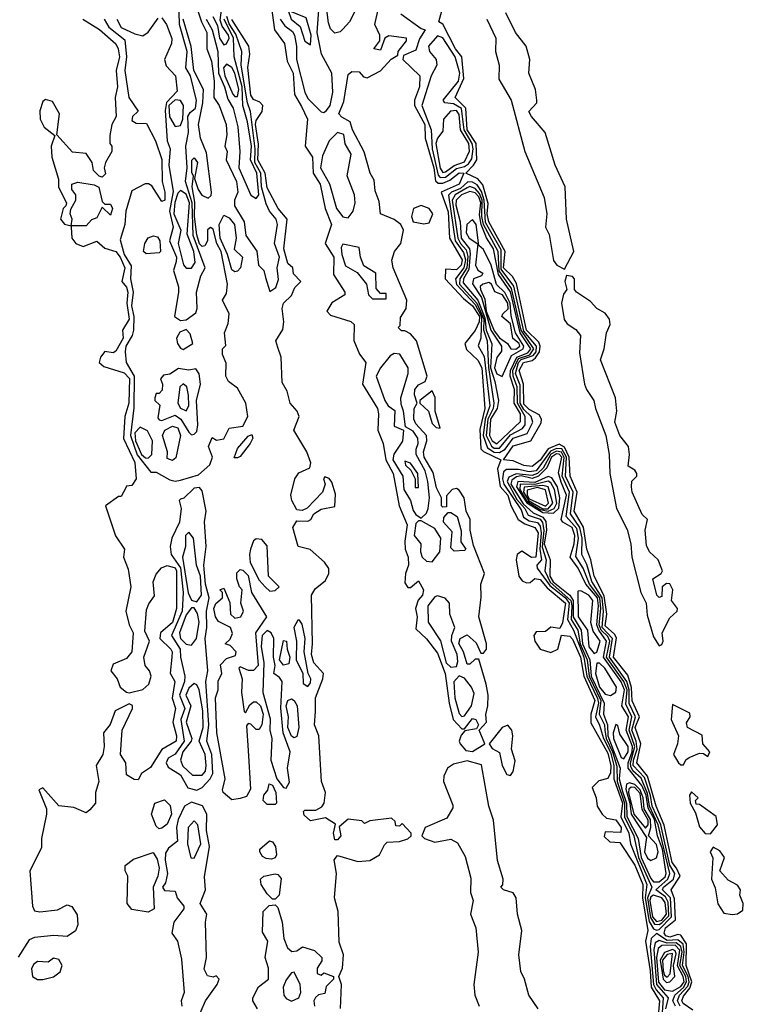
# Model space of a CAD drawing. Extents: x 2889633 to 3052318, y 540750 to 918690.
# Tile 618 of 656: x 2964250 to 2966927, y 857442 to 861083. Entities that reach past the tile are written whole.
import ezdxf

# ---------------------------------------------------------------- set-up
doc = ezdxf.new("R2010")
doc.units = 0

msp = doc.modelspace()

# ---------------------------------------------------------------- linework, layer by layer
at = {"layer": '0CON02XD'}
for points in [[(2965488.8, 861111.2), (2965470, 861075), (2965445, 861047.5), (2965435, 861037.5), (2965415, 861032.5), (2965399.3, 861049.3), (2965391.7, 861071.7), (2965372, 861225)], [(2964886, 861185), (2964922.5, 861075), (2964941.9, 861035), (2964942.5, 860975), (2964959.1, 860929.1), (2964969.2, 860855), (2964968, 860795), (2964988, 860765), (2965013.3, 860695), (2965016.4, 860656.4), (2965008.8, 860615), (2965016.7, 860595), (2965013.8, 860565), (2965052, 860485), (2965056.2, 860445), (2965044, 860415), (2965044, 860395), (2965080, 860335), (2965086.7, 860285), (2965126.8, 860226.8), (2965133.3, 860175), (2965153.3, 860155), (2965159.2, 860129.2), (2965175, 860077.5), (2965197.8, 860092.2), (2965207.4, 860122.6), (2965201.9, 860165), (2965210.9, 860205), (2965192.5, 860255), (2965203.8, 860325), (2965198.8, 860345), (2965174.2, 860374.2), (2965161.2, 860401.2), (2965144.6, 860465), (2965141.8, 860515), (2965119.1, 860555), (2965120.6, 860605), (2965103.4, 860743.4), (2965092.7, 860775), (2965069.5, 860915), (2965071.4, 860965), (2965049.7, 861029.8), (2965025, 861067.1), (2965015.4, 861095)], [(2965176.1, 861163.9), (2965192, 861045), (2965228.8, 860995), (2965238.8, 860928.8), (2965261.2, 860885), (2965265.9, 860805.9), (2965292, 860762), (2965314, 860715), (2965306, 860615), (2965333.3, 860575), (2965335.8, 860515.8), (2965360.8, 860475), (2965380, 860385), (2965403.3, 860325), (2965380, 860255), (2965412, 860205), (2965410, 860140), (2965452.5, 860075), (2965452.5, 860065), (2965404.4, 860035.6), (2965386.2, 860005), (2965400, 859990), (2965475, 859966.7), (2965486.7, 859955), (2965486.1, 859896.1), (2965506.4, 859846.4), (2965530, 859815), (2965517.5, 859735), (2965572.9, 859645), (2965577.5, 859625), (2965574.4, 859564.4), (2965594, 859515), (2965604.2, 859455), (2965631.4, 859405), (2965653.8, 859285), (2965682.5, 859215), (2965674.2, 859154.2), (2965676.2, 859125), (2965686.7, 859095), (2965687.5, 859065), (2965677.5, 859035), (2965675, 859000), (2965685, 858982.5), (2965695, 858982.5), (2965725, 859007.5), (2965743.3, 858975), (2965740, 858955), (2965724, 858936), (2965713.8, 858905), (2965720, 858875), (2965715, 858830), (2965755, 858793.3), (2965795, 858740), (2965824, 858665), (2965838.6, 858555), (2965852.9, 858495), (2965885, 858460), (2965895, 858460), (2965925, 858498), (2965937.5, 858495), (2965947.5, 858475), (2965940, 858460), (2965896.7, 858453.3), (2965882.9, 858437.1), (2965875.8, 858415), (2965878.6, 858405), (2965900.3, 858380.3), (2965925, 858376), (2965970, 858405), (2965950, 858455), (2965976.7, 858485), (2965973.9, 858513.9), (2965982, 858545), (2965982.5, 858585), (2965975.8, 858625), (2965948.3, 858718.3), (2965935, 858717.5), (2965915, 858700), (2965905, 858700), (2965892, 858745), (2965874.3, 858775.7), (2965878.8, 858795), (2965905, 858807.5), (2965938.3, 858778.3), (2965955, 858740), (2965965, 858740), (2965976.2, 858755), (2965976.2, 858775), (2965948, 858875), (2965957, 858947), (2965955.8, 858995), (2965968.8, 859035), (2965928.8, 859138.8), (2965915.8, 859195), (2965915.8, 859235), (2965901.2, 859265), (2965893.8, 859315), (2965875, 859343.3), (2965865, 859348.8), (2965850, 859345), (2965828.3, 859321.7), (2965828.3, 859281.7), (2965815, 859280), (2965810, 859285), (2965810, 859315), (2965791.2, 859351.2), (2965778.8, 859408.8), (2965745.8, 859465), (2965743.1, 859485), (2965756, 859525), (2965754, 859545), (2965715, 859588.8), (2965707.5, 859605), (2965708.8, 859645), (2965720, 859665), (2965710, 859695), (2965711.2, 859715), (2965725, 859732.5), (2965750, 859745), (2965756.7, 859765), (2965718, 859895), (2965695, 859921.2), (2965675, 859932.5), (2965662.5, 859932.5), (2965650, 859945), (2965657.5, 859952.5), (2965658.3, 859981.7), (2965678.8, 860015), (2965682, 860045), (2965630.8, 860165), (2965625.9, 860194.1), (2965636.7, 860225), (2965660, 860255), (2965670, 860305), (2965660, 860325), (2965635, 860343.8), (2965584.3, 860364.3), (2965580, 860410), (2965565, 860450), (2965560.7, 860489.3), (2965546.7, 860515), (2965523.9, 860593.9), (2965481.2, 860675), (2965472.5, 860705), (2965441.7, 860721.7), (2965430, 860735), (2965449.3, 860780.7), (2965465, 860880), (2965478.3, 860891.7), (2965505, 860890), (2965521.7, 860871.7), (2965535, 860867.5), (2965585, 860893.3), (2965623.6, 860936.4), (2965648.3, 860951.7), (2965650, 860965), (2965680, 861005), (2965680, 861015), (2965615, 861022.5), (2965600, 861015), (2965585, 860970), (2965560, 860975), (2965582.5, 861005), (2965582.5, 861025), (2965563.3, 861065), (2965577.5, 861125)], [(2964865, 859972.5), (2964901.7, 859998.3), (2964906.2, 860015), (2964904, 860075), (2964919.2, 860135), (2964936.2, 860165), (2964890.8, 860285), (2964887.6, 860405), (2964862.9, 860485), (2964869.7, 860535), (2964864.3, 860615), (2964874.3, 860665), (2964872.2, 860725), (2964880, 860740), (2964900, 860755), (2964904.2, 860784.2), (2964881.1, 860875), (2964864.3, 860905), (2964869.1, 860965), (2964841.1, 861065), (2964838.8, 861155)], [(2965005, 860990), (2965015, 860993.3), (2965024.3, 861015), (2965022.2, 861025), (2964998.7, 861058.7), (2964991.1, 861081.1), (2965000.8, 861155)], [(2965212.9, 861085), (2965230.3, 861060.3), (2965259.1, 861039.1), (2965265.8, 861025), (2965274, 860985), (2965274.2, 860935), (2965304, 860815), (2965315, 860791.2), (2965365, 860742.5), (2965375, 860740), (2965385, 860746.7), (2965398.8, 860765), (2965408.6, 860815), (2965403.8, 860885), (2965365.7, 860955.7), (2965350, 861035), (2965358.1, 861135)], [(2964483.3, 861085), (2964545, 861046), (2964605, 860993.3), (2964614.2, 860975), (2964618.6, 860945), (2964606, 860895), (2964612, 860835), (2964603.3, 860795), (2964606.7, 860725), (2964590, 860695), (2964583.3, 860655), (2964582.5, 860625), (2964590, 860615), (2964590, 860595), (2964567.5, 860555), (2964562.5, 860535), (2964566.7, 860513.3), (2964555, 860500), (2964543.6, 860503.6), (2964522.5, 860525), (2964517.5, 860555), (2964495, 860587.5), (2964445, 860592.5), (2964387.5, 860657.5), (2964397.5, 860735), (2964370.7, 860780.7), (2964345, 860787.5), (2964335, 860780), (2964324.1, 860745.9), (2964325.8, 860715), (2964340, 860685), (2964380, 860655), (2964366, 860615), (2964368.8, 860575), (2964393, 860493), (2964393.3, 860463.3), (2964422.5, 860405), (2964420, 860395)], [(2964562, 861085), (2964578.8, 861055), (2964638.8, 861008.8), (2964644.4, 860945), (2964639.2, 860895), (2964654, 860795), (2964687.5, 860745), (2964667.5, 860725), (2964665, 860710), (2964680.7, 860700.7), (2964718.3, 860698.3), (2964752.5, 860635), (2964775.9, 860565.9), (2964776.2, 860485), (2964786.7, 860445), (2964786.7, 860415), (2964775, 860410), (2964738, 860468), (2964725.8, 860475.8), (2964714.1, 860475.9), (2964665, 860450), (2964642.9, 860375), (2964638.1, 860325), (2964621.7, 860268.3), (2964636.7, 860215), (2964662, 860172), (2964659.1, 860125), (2964668.9, 860075), (2964662.9, 860025), (2964672.3, 859985), (2964670.8, 859935), (2964665.8, 859915), (2964641.9, 859875), (2964640, 859855), (2964643.8, 859815), (2964672.5, 859765), (2964672.2, 859647.8), (2964659.6, 859545), (2964684.1, 859474.1), (2964735, 859410), (2964755, 859410), (2964805, 859381.2), (2964825, 859376.2), (2964845, 859380)], [(2964608.8, 861085), (2964624.5, 861054.5), (2964675, 861030), (2964705, 861023.3), (2964725, 861036.7), (2964761.7, 861088.3)], [(2964775, 861090), (2964793.3, 861065), (2964812.7, 861012.7), (2964811.4, 860995), (2964785.5, 860935), (2964791.8, 860911.8), (2964825.7, 860875), (2964831.7, 860818.3), (2964792.9, 860777.1), (2964787.4, 860747.4), (2964795.6, 860635), (2964805.7, 860605), (2964800.8, 860545), (2964817.3, 860447.3), (2964803.3, 860375), (2964817.1, 860315), (2964804.4, 860265), (2964829.4, 860205), (2964828, 860188), (2964818.8, 860155), (2964837.5, 860095), (2964837.5, 860075), (2964822.5, 859985), (2964845, 859970), (2964865, 859972.5)], [(2964845, 859380), (2964910.6, 859399.4), (2964953.6, 859436.4), (2964962.5, 859465), (2964947.5, 859505), (2964961.7, 859538.3), (2964978.3, 859528.3), (2965005, 859532.5), (2965025, 859572.5), (2965075, 859580), (2965093.3, 859615), (2965086.7, 859665), (2965055, 859720), (2965022.5, 859745), (2965012.5, 859765), (2965013, 859813), (2965000, 859845), (2965000, 859865), (2965011.7, 859878.3), (2965007.5, 859925), (2965021.2, 859958.8), (2965024, 859995), (2965000, 860045), (2965015, 860070), (2965018, 860105), (2964994.6, 860225), (2964978.5, 860255), (2964965, 860308), (2964955, 860314), (2964944.4, 860305.6), (2964944.3, 860265), (2964935, 860246), (2964925, 860244.2), (2964915, 860254), (2964905, 860287.5), (2964896.9, 860355), (2964897.8, 860407.8), (2964888, 860465), (2964892.5, 860505), (2964887, 860517), (2964886.7, 860563.3), (2964895, 860572.5), (2964908, 860555), (2964896.2, 860495), (2964910, 860455), (2964923.9, 860433.9), (2964946.8, 860423.2), (2964957.5, 860432.5), (2964959.4, 860445), (2964940.6, 860590.6), (2964918.8, 860645), (2964911.2, 860695), (2964927.1, 860775), (2964929.2, 860825), (2964894.4, 860895), (2964883.8, 860983.8), (2964854.6, 861085)], [(2964939.4, 861085), (2964961.9, 861045), (2964982.9, 860965), (2964985.5, 860885), (2965007.8, 860835), (2965019.1, 860789.1), (2965038.8, 860755), (2965056.3, 860686.3), (2965064, 860595), (2965060.8, 860535), (2965105, 860433.8), (2965125, 860422), (2965134.2, 860435), (2965127.5, 860515), (2965103.3, 860565), (2965107.6, 860615), (2965092.9, 860705), (2965075.5, 860765), (2965072.2, 860835), (2965042.5, 860945), (2965040.8, 861015), (2965005.8, 861085)], [(2964964.4, 861094.4), (2964981.2, 861061.2), (2964989.4, 861015), (2965005, 860990)], [(2965325, 860990), (2965328.1, 861025), (2965310, 861090), (2965243.3, 861116.7), (2965253.8, 861085), (2965287.5, 861057.5), (2965305, 861003.3), (2965325, 860990)], [(2965660, 861105), (2965735, 861050), (2965750, 861045), (2965728.3, 861011.7), (2965715, 860970), (2965670, 860950), (2965667.5, 860935), (2965730, 860875), (2965729.2, 860835), (2965710.8, 860785), (2965710, 860765), (2965747.9, 860695), (2965750, 860645), (2965782.3, 860535), (2965787.3, 860487.3), (2965798.1, 860478.1), (2965815, 860478.1), (2965840.4, 860489.6), (2965875, 860516.9), (2965892.5, 860515), (2965875, 860474.4), (2965808.8, 860445), (2965835, 860372.5), (2965839.4, 860275), (2965886.1, 860195), (2965882.9, 860175), (2965865, 860158), (2965825, 860160), (2965823.3, 860125), (2965891.3, 860051.3), (2965925, 860024.4), (2965951, 859985), (2965949.7, 859965), (2965935, 859933.3), (2965896.2, 859885), (2965903.2, 859863.2), (2965945, 859823.8), (2965958.9, 859795), (2965970.9, 859645), (2965952.3, 859567.7), (2965955.6, 859495.6), (2965965.4, 859485.4), (2966030, 859455), (2966017.6, 859422.4), (2966026.9, 859356.9), (2966055.4, 859325), (2966066.4, 859286.4), (2966094.2, 859235), (2966118.5, 859218.5), (2966155.4, 859205.4), (2966167.8, 859185), (2966158.8, 859095), (2966143.6, 859093.6), (2966107, 859117), (2966090, 859105), (2966086.7, 859085), (2966095.6, 859025), (2966108, 859008), (2966125, 859000), (2966138.3, 859001.7), (2966155, 859016), (2966175, 859012.9), (2966201.4, 858981.4), (2966268.8, 858925), (2966258.1, 858851.9), (2966248, 858832), (2966215, 858836.7), (2966195, 858820), (2966160.9, 858819.1), (2966151.9, 858805), (2966155.6, 858785), (2966175, 858754.4), (2966215, 858742.7), (2966240, 858755), (2966253.6, 858806.4), (2966285, 858802.5), (2966295, 858792.5), (2966324.3, 858725.7), (2966336.5, 858655), (2966377.5, 858565), (2966362.5, 858515), (2966362.1, 858482.1), (2966425, 858370.8), (2966436.1, 858323.9), (2966435, 858297.5), (2966425, 858276.7), (2966392.5, 858267.5), (2966367, 858243), (2966381.9, 858205), (2966385.5, 858175), (2966404.6, 858144.6), (2966420, 858130), (2966455, 858124.2), (2966474.3, 858095), (2966473.3, 858076.7), (2966415, 858080), (2966412.1, 858062.1), (2966432.4, 858042.4), (2966470, 858040), (2966525, 857956.2), (2966554.4, 857885), (2966553.9, 857835), (2966572.9, 857715), (2966564.3, 857675), (2966582.5, 857565), (2966585.3, 857505.3), (2966616.9, 857455), (2966610, 857385)], [(2966678.9, 857945), (2966663.6, 857966.4), (2966634.2, 858104.2), (2966603.8, 858175), (2966572.5, 858285), (2966532.5, 858335), (2966548.1, 858405), (2966526.4, 858465), (2966542.7, 858505), (2966515, 858563.8), (2966513.4, 858613.4), (2966498.9, 858658.9), (2966446.7, 858725), (2966456.9, 858796.9), (2966450.4, 858810.4), (2966415, 858841.2), (2966421.8, 858885), (2966412.1, 858952.1), (2966374.6, 859025), (2966363.1, 859085), (2966348.1, 859125), (2966336, 859206), (2966300.9, 859265), (2966311.5, 859335), (2966285.6, 859395), (2966282.1, 859465), (2966265, 859502.5), (2966245, 859513.1), (2966204.1, 859495.9), (2966175, 859453.3), (2966145, 859430), (2966115, 859434.4), (2966075, 859451.2), (2966040, 859455), (2966075, 859507.5), (2966141.2, 859525), (2966178.5, 859591.5), (2966180, 859605), (2966171.7, 859621.7), (2966135, 859641.5), (2966115, 859660.8), (2966113.9, 859735), (2966097.3, 859785), (2966112.9, 859815), (2966145, 859822.9), (2966157.6, 859832.4), (2966172.7, 859855), (2966175.6, 859875), (2966170.7, 859890.7), (2966125, 859934.4), (2966087.1, 860107.1), (2966073.1, 860133.1), (2966038.9, 860165), (2966045.9, 860225.9), (2965984.7, 860335), (2965979.2, 860365), (2965982.7, 860402.7), (2965962.5, 860472.5), (2965944.6, 860494.6), (2965900, 860515), (2965928.6, 860545), (2965941.1, 860565), (2965938.2, 860625), (2965905.4, 860675), (2965899.6, 860755), (2965860.6, 860795), (2965892.9, 860865), (2965885.6, 860945), (2965861.9, 860975), (2965815, 861066.7), (2965800, 861075), (2965811.2, 861115)], [(2965977.5, 861085), (2966011.2, 861015), (2966010, 860965), (2966023.3, 860915), (2966022.7, 860862.7), (2966067.5, 860785), (2966118, 860595), (2966190, 860425), (2966200, 860365), (2966194.4, 860315), (2966208.9, 860288.9), (2966225, 860192.5), (2966236.7, 860175), (2966265, 860160)], [(2966265, 860160), (2966300, 860225), (2966272, 860345), (2966268, 860465), (2966230, 860545), (2966193.8, 860665), (2966142.5, 860725), (2966133.6, 860743.6), (2966162.5, 860775), (2966163.3, 860785), (2966157.5, 860825), (2966133.3, 860885), (2966137.5, 860935), (2966123.3, 860985), (2966083.8, 861035), (2966048.3, 861108.3)], [(2965344.4, 858524.4), (2965344.5, 858575.5), (2965371.2, 858645), (2965373.3, 858665), (2965337.5, 858705), (2965328.6, 858735), (2965332.9, 858775), (2965328.8, 858955), (2965342.3, 858977.7), (2965380.7, 859009.3), (2965393.3, 859035), (2965393, 859053), (2965377, 859077), (2965324.1, 859124.1), (2965280, 859135), (2965260, 859205), (2965275, 859230), (2965315, 859228.8), (2965326.2, 859235), (2965337.5, 859255), (2965365, 859273.3), (2965415, 859282.5), (2965417.7, 859327.7), (2965405, 859372.5), (2965395, 859386.2), (2965378.3, 859391.7), (2965373.3, 859385), (2965380, 859365), (2965370, 859335), (2965313.6, 859276.4), (2965295, 859267.5), (2965275, 859270), (2965256.7, 859305), (2965253.3, 859325), (2965268, 859385), (2965282.7, 859407.3), (2965323.3, 859425), (2965326.1, 859443.9), (2965312, 859485), (2965263.3, 859565), (2965283.8, 859615), (2965276.2, 859635), (2965250, 859665), (2965239.5, 859709.5), (2965220.7, 859740.7), (2965216.7, 859835), (2965205, 859870), (2965197.5, 859895), (2965223, 859937), (2965226.7, 859965), (2965221.2, 860015), (2965225.8, 860034.2), (2965255, 860063.3), (2965267.5, 860092.5), (2965290, 860115), (2965263, 860143), (2965260, 860165), (2965241.2, 860181.2), (2965226.2, 860235), (2965238.8, 860345), (2965206, 860385), (2965165, 860461.2), (2965157.5, 860515), (2965130.4, 860565), (2965132.9, 860622.9), (2965121.8, 860695), (2965125, 860710), (2965147.1, 860742.9), (2965148.6, 860765), (2965138.2, 860778.2), (2965115, 860787.5), (2965105, 860803.3), (2965094.2, 860905.8), (2965100.8, 860955), (2965097.5, 860985), (2965035, 861083.8)], [(2965805, 860499.4), (2965825, 860500.9), (2965865, 860532.3), (2965895, 860539.6), (2965909.9, 860550.1), (2965922, 860568), (2965927.1, 860605), (2965924.1, 860625), (2965893.5, 860675), (2965884.1, 860754.1), (2965855, 860771.5), (2965822.5, 860775), (2965816.7, 860785), (2965872.7, 860855), (2965877.7, 860885), (2965860.8, 860945), (2965815, 861016.2), (2965795, 861023.3), (2965762, 860985), (2965766.2, 860965), (2965790, 860935), (2965792.5, 860915), (2965772, 860875), (2965737.1, 860765), (2965771.9, 860675), (2965775.4, 860605), (2965798.3, 860508.3), (2965805, 860499.4)], [(2965055, 860798.8), (2965060, 860825), (2965045.4, 860885), (2965035, 860906), (2965015, 860918.8), (2965003.1, 860905), (2965008.9, 860875), (2965037.9, 860807.9), (2965045, 860798.8), (2965055, 860798.8)], [(2964825, 860688), (2964845, 860691.2), (2964853.1, 860715), (2964855.6, 860765), (2964845, 860784.3), (2964825, 860786.2), (2964801.2, 860765), (2964803.6, 860723.6), (2964825, 860688)], [(2965815, 860518.1), (2965825, 860520), (2965856.4, 860543.6), (2965895, 860557.1), (2965913.4, 860596.6), (2965911.3, 860625), (2965880.8, 860675), (2965875, 860732.5), (2965865, 860747.1), (2965843.3, 860745), (2965817.5, 860715), (2965815, 860670), (2965795.6, 860644.4), (2965789.5, 860625), (2965805, 860533.8), (2965815, 860518.1)], [(2965465, 860350), (2965483.8, 860375), (2965491.2, 860405), (2965488.8, 860435), (2965461.2, 860505), (2965476, 860585), (2965454.1, 860624.1), (2965448.3, 860658.3), (2965425, 860666), (2965394.6, 860635.4), (2965370.2, 860579.8), (2965362.9, 860535), (2965395.5, 860475.5), (2965421.2, 860385), (2965445, 860353.3), (2965465, 860350)], [(2964420, 860395), (2964410, 860385), (2964400, 860345), (2964415, 860326.7), (2964440, 860320), (2964443.8, 860345), (2964436.7, 860365), (2964438.3, 860381.7), (2964457.5, 860415), (2964457.5, 860435), (2964442.5, 860455), (2964442.5, 860475), (2964465, 860482.5), (2964525, 860472.5), (2964543, 860463), (2964555, 860410), (2964565, 860400), (2964585, 860400), (2964592.5, 860385), (2964585, 860360), (2964555, 860390), (2964535, 860350), (2964515, 860342.5), (2964495, 860320), (2964440, 860320), (2964440, 860315), (2964442.5, 860275), (2964456.7, 860255), (2964485, 860244.4), (2964535, 860263.8), (2964565, 860238), (2964605.5, 860225.5), (2964621.9, 860205), (2964639.2, 860165), (2964627.5, 860115), (2964645, 860093.3), (2964649.5, 860075), (2964645.5, 860034.5), (2964654.5, 859975.5), (2964630, 859935), (2964632, 859905), (2964605, 859856.7), (2964595, 859851.2), (2964564.2, 859855.8), (2964548, 859835), (2964543.3, 859815), (2964560.6, 859800.6), (2964636.3, 859776.3), (2964655.4, 859755.4), (2964653.1, 859665), (2964639.2, 859615), (2964633.8, 859533.8), (2964676, 859445), (2964680, 859385), (2964665, 859360), (2964645, 859357.5), (2964641.7, 859351.7), (2964625, 859320), (2964615, 859320), (2964567.5, 859285), (2964604.1, 859174.1), (2964637.5, 859125), (2964633.8, 859095), (2964650.9, 859050.9), (2964660.6, 858985), (2964642.5, 858895), (2964654.5, 858844.5), (2964668.8, 858815), (2964664.2, 858745), (2964645, 858720), (2964595, 858700), (2964586.7, 858675), (2964610, 858645), (2964621.2, 858615), (2964645, 858596.2), (2964655, 858593.3), (2964705, 858606), (2964727.5, 858625), (2964736.2, 858655), (2964730, 858675), (2964714.4, 858694.4), (2964708.9, 858725), (2964730, 858785), (2964712, 858822), (2964719.3, 858900.7), (2964726.8, 858923.2), (2964748.3, 858951.7), (2964743.9, 859003.9), (2964755, 859032.5), (2964773.8, 859056.2), (2964795, 859063.8), (2964825, 859055.7), (2964829.4, 859045), (2964829.4, 858905), (2964815, 858854), (2964770, 858815), (2964767.5, 858795), (2964808.8, 858755), (2964814, 858745), (2964812, 858725), (2964806.4, 858666.4), (2964823.3, 858635), (2964814, 858574), (2964826.2, 858535), (2964816, 858485), (2964829.4, 858435), (2964828, 858415), (2964775.7, 858384.3), (2964733, 858317), (2964700, 858295), (2964688.3, 858271.7), (2964673, 858273), (2964645, 858290), (2964642.5, 858335), (2964622.5, 858365), (2964628.8, 858455), (2964666.7, 858535), (2964667, 858547), (2964655, 858552.5), (2964603.1, 858526.9), (2964584.2, 858475.8), (2964560, 858445), (2964562.5, 858395), (2964557.5, 858365), (2964532.5, 858325), (2964542.5, 858265), (2964530, 858225), (2964530, 858185), (2964509.3, 858160.7), (2964495, 858150), (2964449.3, 858169.3), (2964395, 858176.2), (2964335, 858242.5), (2964320, 858235), (2964348.8, 858165), (2964348.8, 858145), (2964330, 858055), (2964329.7, 858020.3), (2964287.5, 857935), (2964296.7, 857805), (2964305, 857787.5), (2964323.9, 857783.9), (2964389.3, 857790.7), (2964425, 857810), (2964443, 857803), (2964462, 857772), (2964464.2, 857735), (2964456.1, 857713.9), (2964425, 857692.5), (2964376.4, 857696.4), (2964305, 857688.6), (2964285, 857680), (2964243.9, 857616.1)], [(2966025, 859482.1), (2966045.3, 859494.7), (2966075, 859535.5), (2966127, 859553), (2966148, 859595), (2966141.9, 859615), (2966115, 859640.8), (2966101.1, 859665), (2966100.9, 859730.9), (2966084.2, 859775), (2966095, 859815.5), (2966105, 859825.7), (2966149.6, 859840.4), (2966160.3, 859855), (2966161.6, 859875), (2966115, 859931.1), (2966077.4, 860097.4), (2966030.5, 860160.5), (2966031.2, 860231.2), (2965973.1, 860333.1), (2965968.4, 860415), (2965957.9, 860447.9), (2965942.4, 860472.4), (2965925, 860481.8), (2965907.3, 860482.7), (2965880.8, 860459.1), (2965847.5, 860445), (2965836.2, 860433.8), (2965860.4, 860265), (2965892.1, 860222.1), (2965898.6, 860195), (2965893.3, 860165), (2965862.5, 860125), (2965865, 860102.9), (2965935, 860030), (2965958.2, 859985), (2965955.6, 859905), (2965946.1, 859876.1), (2965967.5, 859837.5), (2965988.5, 859655), (2965971.9, 859605), (2965964.7, 859545), (2965980.1, 859500.1), (2966005, 859483.8), (2966025, 859482.1)], [(2966025, 859498.2), (2966065, 859547.3), (2966109.2, 859570.8), (2966120, 859585), (2966120, 859615), (2966090.8, 859665), (2966090.3, 859725), (2966074.7, 859765), (2966074.3, 859785), (2966095, 859830.3), (2966136.6, 859843.4), (2966152.1, 859865), (2966105.2, 859935), (2966069.3, 860089.3), (2966024, 860154), (2966020, 860225), (2965965.9, 860325.9), (2965959.4, 860355), (2965960.4, 860415), (2965950.5, 860440.5), (2965935, 860459.1), (2965915, 860465.5), (2965905, 860460.9), (2965860.6, 860435), (2965850, 860415), (2965870.9, 860275), (2965880, 860255), (2965901.7, 860231.7), (2965907, 860207), (2965904.4, 860165.6), (2965878, 860125), (2965877.3, 860105), (2965941.4, 860035), (2965966.2, 859975), (2965965.6, 859935.6), (2965979.1, 859895), (2965983.7, 859796.3), (2966003.8, 859665), (2966001.8, 859645), (2965981.9, 859605), (2965975.3, 859545), (2965995, 859505.5), (2966005, 859498.5), (2966025, 859498.2)], [(2964885, 860163.8), (2964898.6, 860185), (2964893.6, 860225), (2964869.5, 860289.5), (2964878.4, 860405), (2964865, 860438.1), (2964845, 860450.8), (2964835, 860441.2), (2964823.4, 860406.6), (2964820, 860365), (2964846.2, 860305), (2964836, 860255), (2964856, 860176), (2964865, 860163.8), (2964885, 860163.8)], [(2966015, 859514.4), (2966102.8, 859597.2), (2966102.1, 859625), (2966079.3, 859665), (2966080.3, 859715), (2966064.3, 859764.3), (2966065.2, 859785), (2966088.2, 859835), (2966129.2, 859850.8), (2966140.9, 859865), (2966101.3, 859925), (2966065, 860076.7), (2966020.8, 860140.8), (2966002.1, 860235), (2965976.4, 860276.4), (2965957, 860325), (2965950.7, 860360.7), (2965955.2, 860405), (2965947.6, 860427.6), (2965935, 860442.1), (2965915, 860447.9), (2965884.4, 860435), (2965864.2, 860415.8), (2965863.1, 860396.9), (2965879.6, 860335), (2965882.9, 860275), (2965914, 860235), (2965916.7, 860216.7), (2965911.3, 860158.7), (2965891.3, 860125), (2965890.1, 860110.1), (2965945, 860045.4), (2965970, 859980), (2965974.8, 859935), (2965996.3, 859883.7), (2965991.5, 859795), (2966007.7, 859745), (2966020.5, 859675), (2966016, 859645), (2965991.7, 859605), (2965987.9, 859545), (2965997.8, 859525), (2966015, 859514.4)], [(2965745, 860327.5), (2965765, 860332), (2965778.6, 860365), (2965765, 860384.3), (2965735, 860395.6), (2965706, 860385), (2965698.6, 860355), (2965705.8, 860335.8), (2965745, 860327.5)], [(2965045, 860150), (2965035, 860157.5), (2965018.8, 860215), (2964990.9, 860275), (2964987.1, 860325), (2965005, 860360), (2965025, 860350), (2965044, 860325), (2965050.8, 860275), (2965043.6, 860233.6), (2965073.3, 860205), (2965066.7, 860165), (2965055, 860152.5), (2965045, 860150)], [(2966035, 859763.5), (2966068.8, 859841.2), (2966112.7, 859865), (2966115.3, 859875), (2966084, 859925), (2966067.3, 859987.3), (2966064.3, 860035), (2966045, 860074.5), (2966013.7, 860103.7), (2965994.4, 860175), (2965965, 860233.3), (2965948.3, 860248.3), (2965938.9, 860325), (2965925, 860343.3), (2965904.4, 860325.6), (2965901.2, 860295), (2965912.5, 860275), (2965943.9, 860253.9), (2965935.7, 860175), (2965945, 860156.2), (2965963.3, 860145), (2965957.5, 860135), (2965928.8, 860125), (2965924.4, 860105.6), (2965957.6, 860055), (2965992.9, 859935), (2966032.5, 859875), (2966032.5, 859857.5), (2966015, 859834), (2966006.7, 859795), (2966015, 859773.2), (2966035, 859763.5)], [(2964717, 860217), (2964707.5, 860225), (2964712, 860255), (2964725, 860276), (2964745, 860283.3), (2964760, 860280), (2964767.5, 860265), (2964770, 860225), (2964765, 860220), (2964717, 860217)], [(2965605, 860050), (2965605, 860070), (2965585, 860070), (2965568.3, 860088.3), (2965567.5, 860145), (2965523, 860173), (2965510, 860205), (2965505, 860240), (2965445, 860252.5), (2965439.3, 860240.7), (2965440.8, 860215), (2965455, 860172.5), (2965498.3, 860148.3), (2965532.5, 860105), (2965540, 860065), (2965555, 860050), (2965605, 860050)], [(2966085, 859864.1), (2966100.5, 859875), (2966097.7, 859885), (2966074, 859904), (2966065, 859957.5), (2966033.8, 859985), (2966036.7, 859995), (2966057, 860013), (2966055.7, 860035), (2966035.2, 860065.2), (2966006.9, 860076.9), (2965994.5, 860104.5), (2965985, 860110.8), (2965963.3, 860105), (2965953.5, 860096.5), (2965954.4, 860085.6), (2965969.8, 860049.8), (2965974.9, 860005), (2966005, 859932.2), (2966025, 859906.5), (2966053.8, 859885), (2966066.7, 859865), (2966085, 859864.1)], [(2966615, 858767.5), (2966625, 858772.5), (2966630, 858785), (2966626.2, 858815), (2966655, 858871.2), (2966682.5, 858895), (2966683.3, 858905), (2966661.4, 858935), (2966665.7, 858975), (2966655, 858996.7), (2966642.3, 858997.7), (2966626.7, 858985), (2966625, 858950), (2966615, 858946.2), (2966606.2, 858955), (2966592, 859015), (2966622.5, 859035), (2966627.5, 859045), (2966612, 859085), (2966580, 859115), (2966568.3, 859138.3), (2966563.3, 859195), (2966572.5, 859235), (2966552.5, 859252.5), (2966515.7, 859335), (2966512.5, 859355), (2966514, 859376), (2966532.5, 859395), (2966532.5, 859405), (2966525, 859416.7), (2966501.2, 859431.2), (2966505.6, 859475), (2966501.4, 859505), (2966470, 859545), (2966451.2, 859595), (2966459.2, 859635), (2966454.2, 859685), (2966398, 859825), (2966412.5, 859865), (2966420, 859925), (2966433.8, 859955), (2966431.2, 859975), (2966415, 859998), (2966385, 860014.2), (2966361.1, 860041.1), (2966310, 860075), (2966302.5, 860085), (2966302.5, 860125), (2966295, 860132.5), (2966273, 860137), (2966266.7, 860115), (2966273.3, 860085), (2966261.7, 860068.3), (2966254.4, 860035), (2966264.3, 859974.3), (2966275, 859958), (2966307.6, 859937.6), (2966324.2, 859915), (2966320.3, 859850.3), (2966339.2, 859735), (2966346, 859715), (2966374.2, 859675), (2966380, 859645), (2966418.6, 859545), (2966430, 859475), (2966432.5, 859405), (2966458.1, 859275), (2966496.9, 859196.9), (2966510, 859145), (2966514.4, 859095), (2966547.5, 858965), (2966567.5, 858925), (2966570.9, 858880.9), (2966595, 858800), (2966615, 858767.5)], [(2964855, 859863.3), (2964890, 859885), (2964880.7, 859920.7), (2964865, 859937.5), (2964842.3, 859927.7), (2964830, 859905), (2964833.3, 859885), (2964845, 859867.5), (2964855, 859863.3)], [(2965735, 859240), (2965755, 859257.5), (2965761.2, 859275), (2965765.8, 859315), (2965760, 859375), (2965749.4, 859415), (2965715.8, 859475), (2965715.8, 859495), (2965724, 859515), (2965722, 859535), (2965705, 859561.2), (2965677, 859577), (2965670, 859635), (2965660.7, 859660.7), (2965660, 859685), (2965686.2, 859775), (2965686.2, 859795), (2965655.6, 859845.6), (2965635, 859848.8), (2965620, 859840), (2965584.2, 859795.8), (2965568.8, 859765), (2965600, 859675), (2965612.5, 859655), (2965637, 859637), (2965635, 859580), (2965670, 859565), (2965665.6, 859524.4), (2965634.3, 859475.7), (2965630, 859455), (2965667.5, 859395), (2965670.8, 859345), (2965696, 859305), (2965705, 859267.5), (2965715, 859252.5), (2965735, 859240)], [(2964885, 859547.5), (2964895, 859550), (2964905, 859560), (2964909.2, 859585), (2964904.2, 859675), (2964918.8, 859735), (2964913, 859773), (2964901.7, 859791.7), (2964875, 859786.7), (2964837, 859793), (2964805, 859772.5), (2964781.7, 859768.3), (2964770, 859755), (2964777.5, 859735), (2964777, 859713), (2964765, 859700), (2964755, 859700), (2964750, 859685), (2964750, 859675), (2964767.5, 859657.5), (2964760.7, 859610.7), (2964765, 859602.5), (2964775, 859601.2), (2964825, 859620), (2964845.5, 859605.5), (2964875, 859557.5), (2964885, 859547.5)], [(2964865, 859636.7), (2964875.7, 859654.3), (2964873.9, 859693.9), (2964867.5, 859725), (2964855, 859736.7), (2964842.5, 859725), (2964834.3, 859665), (2964845, 859646.2), (2964865, 859636.7)], [(2965805, 859572.5), (2965786.2, 859635), (2965786.2, 859686.2), (2965775, 859710), (2965730, 859675), (2965730, 859665), (2965762.5, 859635), (2965775, 859590), (2965790, 859575), (2965805, 859572.5)], [(2964725, 859461.4), (2964738.1, 859475), (2964740.6, 859525), (2964722.4, 859562.4), (2964695, 859576.2), (2964675.5, 859555), (2964678.2, 859525), (2964700, 859475), (2964715, 859462.2), (2964725, 859461.4)], [(2964815, 859452.5), (2964795, 859460), (2964796.7, 859485), (2964778, 859545), (2964786.2, 859565), (2964815, 859580), (2964835, 859573.3), (2964844.2, 859545), (2964827, 859463), (2964815, 859452.5)], [(2965055, 859462.5), (2965042.5, 859462.5), (2965055, 859497.5), (2965095, 859542.5), (2965108.3, 859548.3), (2965112.5, 859535), (2965102.5, 859515), (2965065, 859467.5), (2965055, 859462.5)], [(2966605, 857715.6), (2966615, 857718.6), (2966660.9, 857765), (2966656.8, 857835), (2966628.1, 857865), (2966631.9, 857875), (2966668.5, 857905), (2966673.5, 857925), (2966655, 857955.8), (2966621.1, 858105), (2966589.7, 858175), (2966583.3, 858213.3), (2966560.5, 858280.5), (2966519.4, 858325), (2966520, 858345), (2966533.9, 858385), (2966530.3, 858415), (2966513.8, 858455), (2966527.3, 858505), (2966504.2, 858554.2), (2966504.8, 858605), (2966495.2, 858635.2), (2966432.2, 858725), (2966442.7, 858795), (2966404.3, 858835), (2966409.5, 858895), (2966404, 858945), (2966366.1, 859005), (2966347.8, 859067.8), (2966328.9, 859105), (2966330.3, 859165), (2966322.2, 859205), (2966287.1, 859255), (2966296.8, 859335), (2966268.5, 859395), (2966272.3, 859465), (2966255, 859495.4), (2966235, 859497.6), (2966212.9, 859487.1), (2966160, 859415), (2966135, 859410.4), (2966095, 859419.6), (2966050.9, 859419.1), (2966039.4, 859410.6), (2966035.4, 859385), (2966040.8, 859365), (2966105, 859270), (2966113.6, 859243.6), (2966135, 859229.2), (2966165, 859223.3), (2966175, 859210), (2966178.9, 859185), (2966174.2, 859125), (2966180.5, 859085), (2966163.3, 859065), (2966163.8, 859055), (2966210.3, 858990.3), (2966268.5, 858945), (2966281.9, 858925), (2966276.7, 858865), (2966298.9, 858825), (2966336.2, 858725), (2966347.4, 858655), (2966387.2, 858572.8), (2966390.8, 858555), (2966379.6, 858505), (2966395, 858473.8), (2966410, 858425), (2966435, 858374.3), (2966448.1, 858325), (2966447.1, 858275), (2966479.3, 858185), (2966473.3, 858135), (2966503.6, 858075), (2966509.2, 858035), (2966570, 857885), (2966563.8, 857835), (2966577.8, 857747.8), (2966595, 857720.8), (2966605, 857715.6)], [(2966615, 857736.5), (2966625, 857742.4), (2966650.7, 857769.3), (2966648.8, 857818.8), (2966638.5, 857838.5), (2966603.3, 857865), (2966647.5, 857905), (2966655.4, 857925), (2966611.1, 858105), (2966580, 858175), (2966571.6, 858221.6), (2966548.5, 858278.5), (2966518.2, 858305), (2966510.5, 858320.5), (2966509, 858335), (2966524.8, 858394.8), (2966503.8, 858455), (2966514.7, 858505), (2966491.9, 858551.9), (2966496.5, 858605), (2966485, 858635.5), (2966420.3, 858725), (2966432.4, 858785), (2966425, 858802.1), (2966400.7, 858825), (2966392.8, 858845), (2966399.5, 858905), (2966395.6, 858945), (2966357.3, 858995), (2966334.5, 859055), (2966307.5, 859097.5), (2966317.3, 859165), (2966311, 859201), (2966271.8, 859245), (2966284, 859335), (2966255.9, 859395), (2966263.9, 859463.9), (2966253.5, 859483.5), (2966235, 859487.3), (2966215, 859476.5), (2966185.6, 859424.4), (2966165, 859404.1), (2966145, 859397.1), (2966086.2, 859403.8), (2966059.1, 859390.9), (2966052.9, 859375), (2966088.8, 859308.8), (2966118.7, 859275), (2966130.7, 859250.7), (2966175, 859236), (2966183.7, 859223.7), (2966188.1, 859195), (2966182.2, 859132.2), (2966196.9, 859085), (2966192.1, 859045), (2966212.3, 859002.3), (2966288.1, 858935), (2966292.5, 858915), (2966289.2, 858865), (2966314.7, 858825), (2966323.5, 858775), (2966349.1, 858715), (2966356, 858655), (2966399, 858565), (2966393.9, 858515), (2966413.1, 858475), (2966414.7, 858455), (2966419.8, 858425), (2966442.8, 858375), (2966458.2, 858321.8), (2966459.8, 858265), (2966487.5, 858185), (2966486.7, 858135), (2966522, 858065), (2966539.2, 857985), (2966588.6, 857875), (2966572.6, 857835), (2966583.2, 857763.2), (2966598.2, 857738.2), (2966615, 857736.5)], [(2965725, 859352.5), (2965722.5, 859405), (2965695, 859442.5), (2965675, 859450), (2965677.5, 859435), (2965696.7, 859416.7), (2965712.5, 859385), (2965713, 859353), (2965725, 859352.5)], [(2966595, 857894.5), (2966615, 857894.6), (2966637, 857913), (2966641.3, 857925), (2966627.2, 858015), (2966608.9, 858065), (2966598, 858125), (2966575, 858166.5), (2966566.9, 858215), (2966551.4, 858251.4), (2966500.7, 858315), (2966500.4, 858335), (2966516, 858375), (2966517.1, 858395), (2966493.6, 858455), (2966501.8, 858505), (2966477.3, 858545), (2966487.5, 858605), (2966475, 858633.6), (2966409.5, 858725), (2966420.8, 858785), (2966391.7, 858825), (2966384.8, 858845), (2966390.7, 858915), (2966387.3, 858945), (2966343.8, 858995), (2966315.5, 859055), (2966285.6, 859095), (2966301.5, 859145), (2966303.9, 859175), (2966293.5, 859205), (2966258.6, 859225), (2966252.7, 859235), (2966272.2, 859325), (2966253.1, 859373.1), (2966243.3, 859406.7), (2966254.7, 859464.8), (2966245.9, 859475.9), (2966235, 859477.3), (2966216.5, 859465), (2966199.2, 859425), (2966168.8, 859395), (2966145, 859386.7), (2966105, 859395.7), (2966087.4, 859392.6), (2966070.3, 859379.7), (2966067.1, 859365), (2966112, 859292), (2966148.8, 859258.8), (2966185, 859242.5), (2966196.5, 859226.5), (2966198.2, 859195), (2966190.2, 859145), (2966212.3, 859085), (2966210.5, 859025), (2966223.8, 859003.9), (2966285.2, 858955.2), (2966297.4, 858935), (2966296.7, 858875), (2966326.2, 858825), (2966332.2, 858775), (2966358.3, 858715), (2966364.4, 858655), (2966412.4, 858555), (2966409.6, 858515), (2966424.7, 858475), (2966425.6, 858435), (2966470.6, 858315), (2966467.9, 858275), (2966479.2, 858229.2), (2966494.2, 858185), (2966496.3, 858136.3), (2966537.5, 858055), (2966548.7, 857985), (2966585, 857906.5), (2966595, 857894.5)], [(2966225, 859258.5), (2966243.8, 859276.2), (2966247.8, 859315), (2966239.3, 859355), (2966218.6, 859388.6), (2966205, 859393.1), (2966155, 859371), (2966093.1, 859375), (2966087.1, 859355), (2966125.7, 859295.7), (2966185, 859259.8), (2966225, 859258.5)], [(2966205, 859264.8), (2966227.3, 859275), (2966236.6, 859295), (2966228.5, 859345), (2966215, 859370), (2966205, 859376.4), (2966155, 859364.2), (2966101.1, 859365), (2966100.5, 859345), (2966125, 859304), (2966175, 859271.7), (2966205, 859264.8)], [(2964905, 858233.3), (2964925, 858243.3), (2964954.5, 858275.5), (2964964.3, 858295), (2964960, 858365), (2964941.4, 858415), (2964949.5, 858475), (2964938, 858635), (2964946, 858675), (2964935.9, 858794.1), (2964942.5, 858835), (2964940.6, 858895), (2964950, 858945), (2964936.7, 858995), (2964931.4, 859065), (2964939.2, 859135), (2964933.8, 859226.2), (2964940, 859265), (2964925, 859340), (2964915, 859353.3), (2964895, 859350), (2964856.4, 859313.6), (2964845, 859310), (2964840, 859305), (2964846.7, 859275), (2964840.8, 859225), (2964812, 859165), (2964806.2, 859135), (2964810, 859105), (2964845, 859056.2), (2964854.4, 858965), (2964850.5, 858895), (2964810.8, 858805), (2964842.9, 858755), (2964844.2, 858725.8), (2964860.8, 858655), (2964859.4, 858635), (2964840.5, 858585), (2964860, 858535), (2964845.5, 858495), (2964858.1, 858415), (2964825, 858366.2), (2964798.3, 858351.7), (2964791.2, 858335), (2964798.3, 858318.3), (2964845, 858290), (2964871.7, 858241.7), (2964905, 858233.3)], [(2966205, 859274.3), (2966222.1, 859295), (2966205, 859355.6), (2966185, 859360.8), (2966116.1, 859353.9), (2966113.9, 859335), (2966132.3, 859305), (2966185, 859274.4), (2966205, 859274.3)], [(2966195, 859283.5), (2966205.4, 859295), (2966194.3, 859344.3), (2966165, 859352.4), (2966126.9, 859343.1), (2966126.6, 859325), (2966135, 859311.4), (2966195, 859283.5)], [(2965775, 859077.5), (2965803.8, 859115), (2965808, 859165), (2965785, 859201.2), (2965735, 859230), (2965725, 859230), (2965715, 859220), (2965708.8, 859175), (2965733.3, 859145), (2965732, 859115), (2965738.8, 859095), (2965755, 859080), (2965775, 859077.5)], [(2965857, 859117), (2965845, 859130), (2965849.3, 859189.3), (2965817.5, 859225), (2965818.3, 859241.7), (2965835, 859260), (2965845, 859260), (2965867.5, 859245), (2965883, 859193), (2965881.7, 859151.7), (2965900, 859125), (2965895, 859120), (2965857, 859117)], [(2964905, 858930), (2964921.9, 858955), (2964919.1, 859025), (2964904.3, 859065), (2964892.5, 859165), (2964875, 859187.5), (2964863.3, 859175), (2964862.5, 859135), (2964852, 859095), (2964872.7, 858962.7), (2964885, 858936.2), (2964905, 858930)], [(2965175, 858970), (2965195, 858972.5), (2965210, 858985), (2965170, 859025), (2965165, 859137.5), (2965145, 859160), (2965125, 859162.5), (2965114.1, 859155.9), (2965104, 859125), (2965099.2, 859105), (2965102.5, 859075), (2965135, 859010), (2965157.5, 858985), (2965175, 858970)], [(2965035, 858197.5), (2965002.5, 858225), (2965000, 858235), (2965010, 858275), (2964978.8, 858445), (2964974, 858575), (2964983.3, 858605), (2964983.9, 858636.1), (2964997.5, 858665), (2964993, 858697), (2965015, 858720), (2965048.3, 858731.7), (2965050, 858745), (2965028.3, 858768.3), (2965010, 858775), (2965028.3, 858791.7), (2965037, 858813), (2965030, 858835), (2964985, 858857.5), (2964973.8, 858875), (2964968, 858905), (2964975, 858923.3), (2965000, 858945), (2965000, 858965), (2964990, 858975), (2965005, 858980), (2965027, 858927), (2965030, 858885), (2965045, 858870), (2965067.5, 858875), (2965077.5, 858895), (2965067.5, 858925), (2965072.5, 858975), (2965062.5, 858985), (2965052.5, 859015), (2965053, 859037), (2965065, 859050), (2965075, 859047.5), (2965095, 859027.5), (2965107.5, 858965), (2965162.5, 858875), (2965121.4, 858815), (2965131.4, 858695), (2965115, 858676.2), (2965096.2, 858676.2), (2965065, 858690), (2965060, 858685), (2965072.5, 858645), (2965070, 858595), (2965080, 858525), (2965085, 858520), (2965100.7, 858549.3), (2965115, 858560), (2965125, 858560), (2965140.8, 858545), (2965150, 858515), (2965146, 858475), (2965135, 858457.5), (2965125, 858457.5), (2965105, 858477.5), (2965095, 858480), (2965088.3, 858471.7), (2965095, 858380), (2965103, 858237), (2965089.3, 858210.7), (2965065, 858202.5), (2965035, 858197.5)], [(2965845, 858688.6), (2965865, 858691.2), (2965870.3, 858709.7), (2965867.8, 858735), (2965847.1, 858785), (2965848, 858805), (2965860, 858835), (2965841.2, 858885), (2965840, 858925), (2965824.1, 858944.1), (2965795, 858952), (2965785, 858948.8), (2965760, 858915), (2965761.2, 858855), (2965805.9, 858785.9), (2965827.1, 858705), (2965845, 858688.6)], [(2966375, 858739.4), (2966385, 858744.2), (2966397.2, 858785), (2966371.7, 858821.7), (2966363.1, 858853.1), (2966369.7, 858935), (2966355, 858954.6), (2966325, 858970.8), (2966315, 858970), (2966316, 858875), (2966350.5, 858825), (2966355, 858763.3), (2966375, 858739.4)], [(2964885, 858770), (2964903.8, 858795), (2964914, 858855), (2964907.3, 858887.3), (2964895, 858907.5), (2964885, 858907.5), (2964865, 858882), (2964840.8, 858815), (2964845, 858794), (2964865, 858774), (2964885, 858770)], [(2965315, 858617.5), (2965325, 858630), (2965326.2, 858645), (2965316.7, 858665), (2965302.5, 858745), (2965305.6, 858795), (2965295, 858847.5), (2965285, 858862.5), (2965278.3, 858861.7), (2965264.2, 858835), (2965274.2, 858785), (2965272.2, 858715), (2965297.5, 858665), (2965298.3, 858628.3), (2965315, 858617.5)], [(2965235, 858241.2), (2965247.3, 858262.7), (2965240.5, 858315), (2965250, 858375), (2965224.4, 858445), (2965216.3, 858536.3), (2965220.8, 858635), (2965210.6, 858650.6), (2965190, 858665), (2965194.4, 858695), (2965189.1, 858725), (2965190, 858795), (2965180, 858815), (2965165, 858824), (2965147.1, 858805), (2965143.1, 858765), (2965152.7, 858705), (2965148.9, 858595), (2965176.8, 858496.8), (2965174.4, 858455), (2965182.9, 858425), (2965178.9, 858345), (2965201.4, 858275), (2965225, 858244), (2965235, 858241.2)], [(2965225, 858696), (2965210.6, 858715), (2965225, 858787.5), (2965236.7, 858785), (2965238.8, 858755), (2965249.4, 858725), (2965245, 858701.2), (2965225, 858696)], [(2966435, 858583.3), (2966454.5, 858595.5), (2966457.3, 858615), (2966413.8, 858685), (2966395, 858703.3), (2966385, 858703.8), (2966379.5, 858665), (2966394.5, 858615), (2966415, 858588.9), (2966435, 858583.3)], [(2965885, 858506.2), (2965895, 858508.8), (2965920.8, 858545), (2965930.7, 858590.7), (2965921.2, 858615), (2965895, 858648), (2965875, 858656), (2965855.6, 858634.4), (2965859.5, 858575), (2965875, 858516.7), (2965885, 858506.2)], [(2964925, 858288.8), (2964936.7, 858303.3), (2964938.9, 858325), (2964935.6, 858365), (2964914, 858415), (2964928.5, 858465), (2964927.4, 858527.4), (2964914, 858605), (2964905, 858623.3), (2964895, 858627.5), (2964875, 858611.2), (2964864.3, 858585), (2964882.9, 858545), (2964865.5, 858485), (2964886, 858425), (2964884.3, 858415), (2964853.5, 858375), (2964844.3, 858344.3), (2964852.6, 858322.6), (2964889.3, 858289.3), (2964925, 858288.8)], [(2965265, 858426.7), (2965255, 858433.3), (2965242.2, 858465), (2965244.3, 858505), (2965236, 858545), (2965241.2, 858565), (2965255, 858571.2), (2965265.6, 858565.6), (2965275.8, 858545), (2965282.5, 858465), (2965275, 858432.5), (2965265, 858426.7)], [(2966695, 858326.7), (2966705, 858327.5), (2966714, 858346), (2966725.8, 858354.2), (2966765, 858370), (2966778.8, 858368.8), (2966795, 858357.5), (2966802.5, 858375), (2966776.7, 858405), (2966775, 858436.7), (2966720, 858465), (2966717, 858483), (2966730, 858505), (2966728.3, 858518.3), (2966665, 858550), (2966659.2, 858495), (2966686.7, 858435), (2966683.8, 858405), (2966668, 858365), (2966686.7, 858335), (2966695, 858326.7)], [(2965436.4, 857426.4), (2965440, 857515), (2965430, 857545), (2965443.3, 857575), (2965448, 857625), (2965431.7, 857671.7), (2965427.5, 857785), (2965413.8, 857835), (2965422, 857925), (2965413.6, 857976.4), (2965425, 857992.5), (2965500.2, 857970.2), (2965545, 857973.1), (2965581.2, 857995), (2965598.8, 858031.2), (2965609.3, 858040.7), (2965655, 858043.3), (2965685.9, 858054.1), (2965697.5, 858065), (2965697.5, 858075), (2965665, 858110), (2965655, 858100), (2965641.7, 858101.7), (2965638.3, 858118.3), (2965625, 858130), (2965545, 858120), (2965525, 858110), (2965515, 858120), (2965465, 858126.7), (2965431.7, 858098.3), (2965437.5, 858065), (2965425, 858050), (2965415, 858050), (2965410, 858075), (2965418.3, 858108.3), (2965381.2, 858131.2), (2965325, 858120), (2965301.7, 858141.7), (2965300, 858155), (2965305, 858160), (2965345, 858160), (2965368, 858172), (2965376.2, 858185), (2965381.2, 858225), (2965366, 858265), (2965355.8, 858434.2), (2965340, 858475), (2965344.4, 858524.4)], [(2966065, 858288), (2966075, 858302.5), (2966082.1, 858342.1), (2966068.6, 858385), (2966074.3, 858435), (2966070.8, 858455), (2966055, 858473.8), (2966034.5, 858465.5), (2965986.7, 858405), (2965997.5, 858387.5), (2966025, 858373.3), (2966034.5, 858325), (2966051.8, 858291.8), (2966065, 858288)], [(2966485, 858350), (2966500.3, 858375), (2966500.8, 858395), (2966470.3, 858440.3), (2966462.5, 858472.5), (2966455, 858476.7), (2966444.7, 858445.3), (2966446.2, 858425), (2966475, 858354.4), (2966485, 858350)], [(2966167.5, 857425), (2966133.3, 857475), (2966117.5, 857535), (2966103.6, 857563.6), (2966096.7, 857625), (2966106.7, 857715), (2966091.2, 857775), (2966086.2, 857835), (2966075, 857853.3), (2966040, 857865), (2966030, 857875), (2966036.7, 857883.3), (2966038.8, 857905), (2966017, 857973), (2966002.9, 858122.9), (2965985.7, 858175), (2965957.5, 858327.5), (2965905, 858342), (2965855, 858329.2), (2965832.9, 858315), (2965819.2, 858285), (2965817.5, 858265), (2965851.7, 858178.3), (2965851.7, 858168.3), (2965830, 858130), (2965750, 858095), (2965737.5, 858065), (2965747.5, 858055), (2965785, 858041.2), (2965845, 858052.5), (2965869.3, 858039.3), (2965898, 857988), (2965918.3, 857908.3), (2965917.5, 857855), (2965927.5, 857825), (2965917.5, 857775), (2965937.5, 857725), (2965946.2, 857635), (2965930, 857515), (2965933.8, 857475), (2965950, 857435)], [(2965195, 858180), (2965165, 858180), (2965150, 858195), (2965152.5, 858215), (2965167, 858233), (2965172.5, 858257.5), (2965185, 858252.5), (2965196.7, 858225), (2965200, 858185), (2965195, 858180)], [(2966585, 857973.5), (2966605, 857983.1), (2966612, 858005), (2966605, 858032.9), (2966575.8, 858065), (2966584.7, 858095.3), (2966583.5, 858125), (2966560.4, 858165), (2966556.1, 858205), (2966545.3, 858235.3), (2966525, 858254.2), (2966505, 858260.9), (2966494.7, 858255.3), (2966492.2, 858237.8), (2966507.4, 858185), (2966511.3, 858145), (2966568.8, 858058.8), (2966560.7, 858005), (2966571.9, 857981.9), (2966585, 857973.5)], [(2966565, 858093.1), (2966574.5, 858105.5), (2966575, 858122.5), (2966552.3, 858162.3), (2966545, 858221.5), (2966525, 858243.5), (2966511.2, 858245), (2966503, 858237), (2966502.3, 858225), (2966521.8, 858145), (2966565, 858093.1)], [(2966805, 858072.5), (2966831.2, 858105), (2966825.9, 858135.9), (2966765, 858180), (2966751.7, 858181.7), (2966750, 858195), (2966760, 858205), (2966735, 858227.5), (2966727.5, 858215), (2966730, 858185), (2966749.5, 858149.5), (2966765, 858097.5), (2966785, 858073.3), (2966805, 858072.5)], [(2964765, 858090), (2964755, 858100), (2964737.5, 858145), (2964750, 858185), (2964785, 858197.5), (2964806.7, 858176.7), (2964811.2, 858145), (2964795, 858107.5), (2964775, 858092.5), (2964765, 858090)], [(2964905, 857380), (2964937.5, 857455), (2964980, 857515), (2964987.5, 857535), (2964977, 857547), (2964965, 857542.5), (2964945, 857547.5), (2964932, 857572), (2964941.2, 857615), (2964937.5, 857745), (2964942.5, 857775), (2964917.5, 857815), (2964936.7, 857865), (2964933, 857913), (2964951.2, 858025), (2964940.8, 858085), (2964942, 858145), (2964926.1, 858176.1), (2964885, 858188.8), (2964858.8, 858175), (2964835.8, 858125), (2964829.2, 858095), (2964833.3, 858045), (2964800.5, 858019.5), (2964789.5, 858000.5), (2964787.5, 857975), (2964796.2, 857925), (2964788.8, 857891.2), (2964777.5, 857875), (2964785, 857862.5), (2964825, 857860), (2964832.5, 857835), (2964856.7, 857805), (2964856.7, 857795), (2964820, 857745), (2964812.5, 857705), (2964833.3, 857675), (2964848.8, 857608.8), (2964857.5, 857485), (2964847.5, 857455), (2964850, 857435)], [(2964895, 857982.5), (2964919.2, 858035), (2964908.8, 858105), (2964895, 858120), (2964873.3, 858095), (2964870, 858035), (2964883, 857983), (2964895, 857982.5)], [(2965181.7, 857978.3), (2965161.2, 857981.2), (2965148.3, 857988.3), (2965137.5, 858005), (2965137.5, 858015), (2965173.6, 858046.4), (2965185, 858042.5), (2965195.7, 858025.7), (2965200, 857995), (2965195, 857983.8), (2965181.7, 857978.3)], [(2964725, 857782.5), (2964665, 857792.5), (2964647.5, 857815), (2964650, 857915), (2964640, 857935), (2964640, 857955), (2964671.2, 857978.8), (2964743, 858003), (2964758.5, 857978.5), (2964765.5, 857944.5), (2964760.6, 857915), (2964742.9, 857875), (2964746.7, 857795), (2964725, 857782.5)], [(2966885, 857773.8), (2966905, 857776.7), (2966925, 857790), (2966926.7, 857815), (2966913.3, 857845), (2966916.7, 857865), (2966905, 857882.5), (2966870.7, 857900.7), (2966840, 857935), (2966857.5, 857985), (2966839.3, 858009.3), (2966815, 858022.5), (2966804, 858005), (2966813.6, 857983.6), (2966808.8, 857905), (2966822.3, 857872.3), (2966833, 857813), (2966855, 857778.8), (2966885, 857773.8)], [(2965195, 857830), (2965185, 857830), (2965165, 857850), (2965143.3, 857885), (2965140, 857905), (2965152.5, 857915), (2965195, 857924.2), (2965205, 857922), (2965216.8, 857906.8), (2965210, 857845), (2965195, 857830)], [(2966740.4, 857420.4), (2966704.7, 857444.7), (2966699.5, 857455), (2966705, 857471.4), (2966729, 857501), (2966736.2, 857525), (2966714.7, 857585), (2966716.8, 857665), (2966695, 857697.1), (2966685, 857700), (2966655, 857690), (2966640, 857695), (2966633.5, 857705), (2966638.9, 857725), (2966675.5, 857754.5), (2966672, 857832), (2966660, 857865), (2966693.5, 857915), (2966678.9, 857945)], [(2966605, 857747.8), (2966625, 857752.7), (2966642.8, 857775), (2966638.1, 857818.1), (2966625.5, 857835.5), (2966595, 857844.7), (2966585, 857838.9), (2966581.3, 857825), (2966591, 857765), (2966605, 857747.8)], [(2965130, 857425), (2965112.5, 857455), (2965112.5, 857465), (2965133.6, 857506.4), (2965170, 857535), (2965170, 857575), (2965157.5, 857615), (2965167.5, 857675), (2965148.3, 857708.3), (2965150, 857785), (2965173, 857807), (2965195, 857810), (2965205, 857800), (2965221.2, 857745), (2965226.7, 857685), (2965240.7, 857650.7), (2965257, 857637), (2965275, 857640), (2965296.4, 857653.6), (2965340.7, 857640.7), (2965367.5, 857615), (2965367, 857603), (2965350, 857575), (2965350, 857555), (2965365, 857550), (2965375, 857557.5), (2965410, 857545), (2965410, 857535), (2965383, 857507), (2965378.3, 857481.7), (2965355, 857476.7), (2965343.6, 857466.4), (2965337.5, 857455), (2965340, 857435)], [(2966693.6, 857435), (2966683.1, 857455), (2966690.8, 857475), (2966720.8, 857509.2), (2966725.8, 857525), (2966722.2, 857545), (2966702.1, 857585), (2966708.3, 857635), (2966703.8, 857663.8), (2966685, 857680), (2966645, 857678.2), (2966605, 857704), (2966585.4, 857684.6), (2966582.5, 857655), (2966594.8, 857514.8), (2966603.9, 857495), (2966630.4, 857465), (2966624, 857375)], [(2966675.5, 857435), (2966665.5, 857455), (2966673.1, 857475), (2966705.8, 857504.2), (2966716.6, 857525), (2966713.5, 857545), (2966692.2, 857585), (2966700.4, 857635), (2966695.6, 857655.6), (2966678.5, 857668.5), (2966645, 857667.7), (2966615, 857678.2), (2966600.5, 857669.5), (2966596, 857644), (2966605.3, 857515), (2966649.2, 857465), (2966638.9, 857425)], [(2966665, 857490.5), (2966695, 857507.5), (2966707.5, 857525), (2966704.7, 857545), (2966683.8, 857583.8), (2966691.8, 857641.8), (2966675, 857659.8), (2966625, 857659.5), (2966611.8, 857648.2), (2966605.2, 857614.8), (2966613, 857523), (2966635, 857495.4), (2966665, 857490.5)], [(2966642.9, 857522.9), (2966655, 857524.5), (2966673.3, 857545), (2966668.5, 857585), (2966678.2, 857628.2), (2966675, 857638.9), (2966665, 857644.1), (2966635, 857632.7), (2966619.2, 857605), (2966629.7, 857535), (2966642.9, 857522.9)], [(2966645, 857542.2), (2966656, 857554), (2966665, 857629.4), (2966645, 857626), (2966628.1, 857605), (2966630.3, 857565), (2966635, 857550), (2966645, 857542.2)], [(2964315, 857533.3), (2964335, 857533.8), (2964375, 857543.8), (2964398.8, 857561.2), (2964406.2, 857585), (2964395, 857607.5), (2964375, 857612.5), (2964355, 857597.5), (2964315, 857600), (2964300.7, 857589.3), (2964293, 857573), (2964297.5, 857545), (2964315, 857533.3)], [(2965255, 857453.3), (2965282.5, 857465), (2965290, 857485), (2965286.7, 857515), (2965265, 857560), (2965255, 857557.5), (2965235, 857532.5), (2965223.8, 857505), (2965226.2, 857475), (2965235, 857463.3), (2965255, 857453.3)]]:
    msp.add_lwpolyline(points, dxfattribs=at)

doc.saveas('drawing.dxf')
